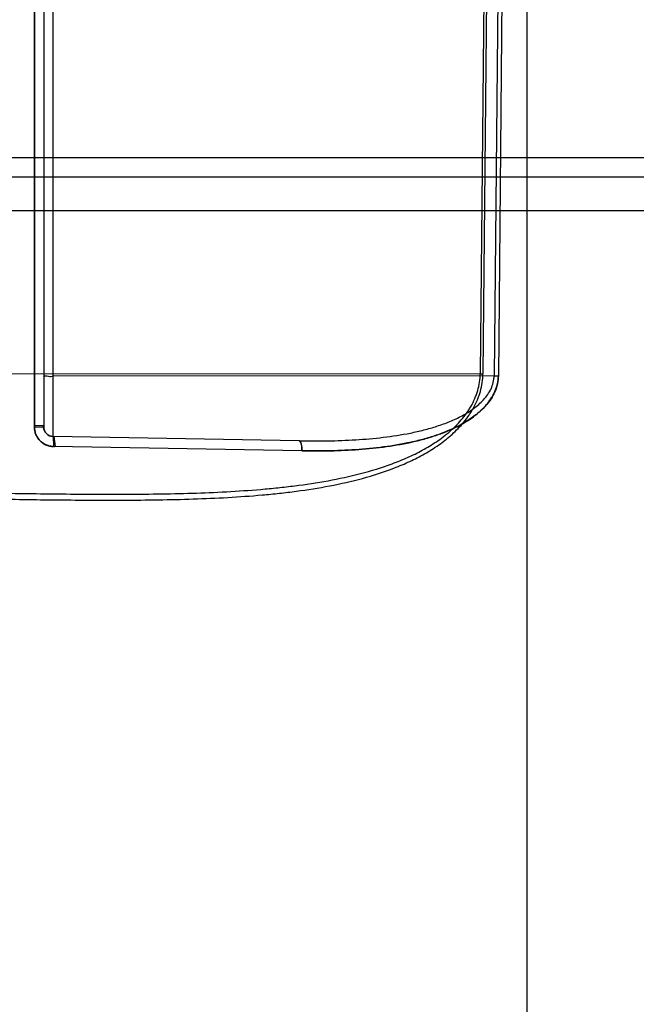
# Model space of a CAD drawing. Header units: millimetres. Extents: x 0 to 297, y 0 to 210.
# Tile 303 of 499: x 144.872 to 145.096, y 159.285 to 159.642. Entities that reach past the tile are written whole.
import ezdxf

# ---------------------------------------------------------------- set-up
doc = ezdxf.new("R2010")
doc.units = ezdxf.units.MM
doc.header["$LTSCALE"] = 16.335
doc.layers.get('0').update_dxf_attribs({"linetype": 'CONTINUOUS'})
doc.layers.add('INTFCLR_1', color=7, linetype='CONTINUOUS')
doc.layers.add('INTFCLR_144815', color=7, linetype='CONTINUOUS')

msp = doc.modelspace()

# ---------------------------------------------------------------- linework, layer by layer
at = {"color": 9, "linetype": 'Continuous'}
msp.add_line((145.0558034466, 160.9289189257), (145.0558034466, 148.0124647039), dxfattribs=at)
at = {"layer": 'INTFCLR_1', "color": 9, "linetype": 'Continuous'}
for p, q in [((144.8840466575, 159.4912907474), (144.8840466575, 159.7014108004)), ((144.8772606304, 159.4946565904), (144.8772577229, 159.6977777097)), ((144.8772577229, 159.6977777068), (144.8772606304, 159.4946565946)), ((144.8806077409, 159.6979113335), (144.8806077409, 159.4947902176)), ((145.0405980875, 159.68206099), (145.0389479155, 159.5140598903)), ((145.0415404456, 159.6820609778), (145.0398976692, 159.5140598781)), ((145.0455708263, 159.6812624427), (145.04396035, 159.5132613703)), ((145.0471054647, 159.6812624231), (145.0455064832, 159.5132613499)), ((145.0389479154, 159.5140598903), (144.8596077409, 159.5139403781)), ((145.04396035, 159.5132613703), (144.8840466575, 159.5131548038)), ((144.8806077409, 159.4947902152), (144.8772606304, 159.4946565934)), ((144.9733156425, 159.4897325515), (144.8840466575, 159.4912907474)), ((144.8840466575, 159.4912907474), (144.8841986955, 159.4876576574)), ((144.9742482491, 159.4860994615), (144.8841986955, 159.4876576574))]:
    msp.add_line(p, q, dxfattribs=at)
at = {"layer": 'INTFCLR_1', "color": 7, "linetype": 'Continuous'}
for p, q in [((144.8805913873, 159.4951283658), (144.8772276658, 159.4953329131)), ((144.8772606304, 159.4946565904), (144.8806077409, 159.4947902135)), ((144.8848794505, 159.4876132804), (144.8843840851, 159.4912685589))]:
    msp.add_line(p, q, dxfattribs=at)
at = {"layer": 'INTFCLR_1', "color": 9, "linetype": 'Continuous'}
for centre, radius, start, end in [((145.0168350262, 159.5142905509), 0.0221140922, 354.9677313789, 359.4023666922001), ((145.0394234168, 159.5626157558), 0.0485581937, 269.4389277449, 270.5595984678), ((145.0335012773, 159.5133781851), 0.010459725, 354.3627565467, 359.3601037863), ((145.0447344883, 159.5946935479), 0.0814358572, 269.4553317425, 270.5431600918), ((144.8841077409, 159.4947902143), 0.0035, 179.9999999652, 269.0000000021)]:
    msp.add_arc(centre, radius, start, end, dxfattribs=at)
for points, knots in [([(144.8596077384, 159.4686987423), (144.8677553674, 159.4685570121), (144.8844000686, 159.4683096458), (144.9094708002, 159.4681482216), (144.9305824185, 159.4684276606), (144.9473554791, 159.4691532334), (144.957776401, 159.4698912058), (144.9660630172, 159.470708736), (144.9742531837, 159.471693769), (144.9843580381, 159.4732848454), (144.996273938, 159.4759596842), (145.0059468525, 159.4790362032), (145.0134038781, 159.4821804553), (145.0188065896, 159.4849370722), (145.0230990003, 159.4876233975), (145.0259529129, 159.4897454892), (145.0275404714, 159.4910405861), (145.0298687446, 159.4930660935), (145.0324019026, 159.4956709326), (145.0345953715, 159.498572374), (145.0357451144, 159.500337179), (145.0368160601, 159.5021737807), (145.0377456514, 159.5040997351), (145.0385088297, 159.5061054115), (145.0394766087, 159.5091927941), (145.0398765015, 159.5119040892), (145.0398976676, 159.5140598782)], [0, 0, 0, 0, 0.1227993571, 0.2508525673, 0.3778081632, 0.4409136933, 0.5038294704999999, 0.5352095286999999, 0.5663863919, 0.6281343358, 0.6892733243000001, 0.7502731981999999, 0.7807844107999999, 0.8111421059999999, 0.8415834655, 0.8569595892, 0.8647078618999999, 0.8724518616, 0.9034658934, 0.9192113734, 0.9271979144, 0.9351937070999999, 0.9512399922, 0.9593503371, 0.9675117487, 1, 1, 1, 1]), ([(144.8596077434, 159.4708713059), (144.867722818, 159.4707293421), (144.8842882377, 159.4704797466), (144.9092331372, 159.4703054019), (144.9302281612, 159.4705547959), (144.9469089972, 159.4712335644), (144.9572726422, 159.47192945), (144.9655140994, 159.4727031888), (144.9736578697, 159.473636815), (144.9837035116, 159.4751471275), (144.995549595, 159.4776906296), (145.0051701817, 159.480620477), (145.0125903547, 159.4836193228), (145.0179618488, 159.4862472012), (145.0222332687, 159.4888109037), (145.0250756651, 159.4908388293), (145.0266554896, 159.4920756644), (145.0289662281, 159.4940050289), (145.0314841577, 159.4964882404), (145.0336713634, 159.4992648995), (145.0348160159, 159.5009516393), (145.0358803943, 159.5027040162), (145.0368055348, 159.5045434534), (145.0375654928, 159.5064608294), (145.0385268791, 159.5094047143), (145.0389266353, 159.5119989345), (145.0389479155, 159.5140598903)], [0, 0, 0, 0, 0.1236520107, 0.2524002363, 0.3800415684, 0.4434824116, 0.5067232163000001, 0.5382592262, 0.5695848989, 0.6316002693, 0.6929430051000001, 0.7540350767, 0.7845233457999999, 0.8147910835, 0.8450516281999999, 0.8602925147, 0.8679595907, 0.8756129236, 0.9061563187, 0.9215891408, 0.9293966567, 0.9371991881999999, 0.9528156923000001, 0.9606889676, 0.9685996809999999, 1, 1, 1, 1]), ([(144.8806077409, 159.5130212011), (144.8806077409, 159.5135941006), (144.8826098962, 159.5128973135), (144.8834719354, 159.5131544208), (144.8840466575, 159.5131548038)], [0, 0, 0, 0, 0.4992058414, 1, 1, 1, 1]), ([(144.9733156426, 159.4897325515), (144.9767463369, 159.4896726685), (144.9835657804, 159.4896556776), (144.9937279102, 159.4900239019), (145.0037498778, 159.4908906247), (145.0119886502, 159.4921549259), (145.0176587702, 159.493429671), (145.0208658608, 159.4942938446), (145.0240402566, 159.4952565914), (145.0271575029, 159.4963817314), (145.0301806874, 159.4977052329), (145.0331014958, 159.4991651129), (145.0358803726, 159.5008693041), (145.0384206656, 159.5028869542), (145.0401697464, 159.5045819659), (145.0417027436, 159.506483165), (145.0433292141, 159.5092564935), (145.0439428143, 159.5116723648), (145.04396035, 159.5132613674)], [0, 0, 0, 0, 0.1292136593, 0.2567537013, 0.3828158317, 0.5078485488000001, 0.570284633, 0.6015750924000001, 0.6329099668, 0.6951914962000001, 0.7262274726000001, 0.7571393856, 0.8181337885, 0.8485216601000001, 0.8791561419, 0.9096848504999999, 0.9401572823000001, 1, 1, 1, 1]), ([(145.0455064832, 159.5132613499), (145.0454978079, 159.5123533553), (145.0452953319, 159.5105359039), (145.0444845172, 159.5079399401), (145.0432624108, 159.5055392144), (145.0417346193, 159.5033693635), (145.0399815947, 159.5014206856), (145.0380637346, 159.4996741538), (145.036020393, 159.4981069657), (145.033180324, 159.4962380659), (145.0294455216, 159.4942492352), (145.0255478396, 159.4926290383), (145.0223623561, 159.491514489), (145.0191417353, 159.4905116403), (145.0134342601, 159.4890246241), (145.0051043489, 159.4875334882), (144.9949414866, 159.4864957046), (144.984634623, 159.4860385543), (144.9777192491, 159.4860394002), (144.9742482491, 159.4860994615)], [0, 0, 0, 0, 0.0330716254, 0.06608522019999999, 0.0985391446, 0.1307900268, 0.1624655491, 0.1938182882, 0.2251344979, 0.2561583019, 0.3175584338, 0.3789040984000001, 0.4097131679, 0.4404524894, 0.5017351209, 0.6244039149, 0.7482063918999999, 0.8735636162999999, 1, 1, 1, 1]), ([(144.9742482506, 159.4860994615), (144.9777089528, 159.4860395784), (144.9845896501, 159.4860383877), (144.994844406, 159.4864900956), (145.0049609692, 159.4875148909), (145.0132730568, 159.488990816), (145.0189838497, 159.4904671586), (145.0222164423, 159.491466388), (145.025424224, 159.4925810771), (145.0285710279, 159.4938814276), (145.0316153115, 159.4954042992), (145.0345736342, 159.4970923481), (145.0373802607, 159.4990598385), (145.0399320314, 159.5013707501), (145.0416969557, 159.5033214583), (145.0429804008, 159.5051346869), (145.0438536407, 159.5066996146), (145.0446083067, 159.5083409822), (145.0451541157, 159.5100816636), (145.0454460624, 159.5118811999), (145.0455020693, 159.512799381), (145.0455064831, 159.5132613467)], [0, 0, 0, 0, 0.1260551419, 0.2505191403, 0.3736768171, 0.4961457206, 0.5575286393, 0.5883783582, 0.6193467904, 0.6811908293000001, 0.7122024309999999, 0.7432588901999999, 0.8052039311, 0.8365147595, 0.8684817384, 0.9008258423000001, 0.9171649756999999, 0.9336875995, 0.9665699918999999, 0.9831747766, 1, 1, 1, 1]), ([(144.9733156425, 159.4897325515), (144.9737438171, 159.4897250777), (144.9742172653, 159.4880096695), (144.9742712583, 159.4869541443), (144.9742482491, 159.4860994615)], [0, 0, 0, 0, 0.3337196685, 1, 1, 1, 1]), ([(144.9742482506, 159.4860994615), (144.9742601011, 159.4865396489), (144.9742172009, 159.4875889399), (144.9740809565, 159.4887523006), (144.9735866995, 159.4897278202), (144.9733156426, 159.4897325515)], [0, 0, 0, 0, 0.3406089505, 0.7903051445, 1, 1, 1, 1])]:
    msp.add_open_spline(points, degree=3, knots=knots, dxfattribs=at)
at = {"layer": 'INTFCLR_1', "color": 7, "linetype": 'Continuous'}
for points, knots in [([(144.8772276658, 159.4953329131), (144.8771838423, 159.4948836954), (144.8772798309, 159.4939733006), (144.8776213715, 159.4919734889), (144.8787406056, 159.4901432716), (144.8803105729, 159.4888425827), (144.8815189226, 159.4881836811), (144.8828294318, 159.4877695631), (144.8837428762, 159.4876655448), (144.8841986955, 159.4876576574)], [0, 0, 0, 0, 0.1172017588, 0.2351105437, 0.5267661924, 0.6451498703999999, 0.7630181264, 0.8816200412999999, 1, 1, 1, 1]), ([(144.8848794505, 159.4876132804), (144.8844261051, 159.4875777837), (144.8835116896, 159.487688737), (144.8821656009, 159.487936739), (144.8806924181, 159.4885743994), (144.8793995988, 159.4895395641), (144.8783903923, 159.4907782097), (144.877746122, 159.4919871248), (144.8773499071, 159.493295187), (144.877260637, 159.4942040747), (144.8772606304, 159.4946565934)], [0, 0, 0, 0, 0.1177825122, 0.2362078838, 0.353881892, 0.5302427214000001, 0.648152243, 0.7652289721, 0.8827910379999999, 1, 1, 1, 1]), ([(144.8772606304, 159.4946565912), (144.877260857, 159.4940028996), (144.877448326, 159.4926862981), (144.87827069, 159.4908708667), (144.8795748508, 159.4893493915), (144.8815305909, 159.488063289), (144.883204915, 159.4876753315), (144.8841986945, 159.487657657)], [0, 0, 0, 0, 0.1803810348, 0.361244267, 0.5430015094, 0.7257310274, 1, 1, 1, 1]), ([(144.8840466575, 159.4912907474), (144.8838207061, 159.4912946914), (144.8831453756, 159.4913715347), (144.8820802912, 159.4918288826), (144.8808816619, 159.4930482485), (144.8805162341, 159.4943514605), (144.8805913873, 159.4951283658)], [0, 0, 0, 0, 0.1185272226, 0.35449447, 0.5906190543, 1, 1, 1, 1]), ([(144.8806077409, 159.4947902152), (144.8806077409, 159.4945639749), (144.880672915, 159.4938868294), (144.8811122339, 159.4928134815), (144.8823108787, 159.4915946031), (144.8836066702, 159.4912071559), (144.8843840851, 159.4912685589)], [0, 0, 0, 0, 0.1186672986, 0.3548146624, 0.5909612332, 1, 1, 1, 1])]:
    msp.add_open_spline(points, degree=3, knots=knots, dxfattribs=at)
at = {"layer": 'INTFCLR_144815', "color": 9, "linetype": 'Continuous'}
for p, q in [((145.1673760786, 159.5922847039), (144.4188725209, 159.5922847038)), ((144.4258714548, 159.5854068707), (145.1623713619, 159.5854068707))]:
    msp.add_line(p, q, dxfattribs=at)
at = {"layer": 'INTFCLR_144815', "color": 6, "linetype": 'Continuous'}
msp.add_line((145.1857461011, 159.5731204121), (144.3983784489, 159.5731204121), dxfattribs=at)

doc.saveas('drawing.dxf')
